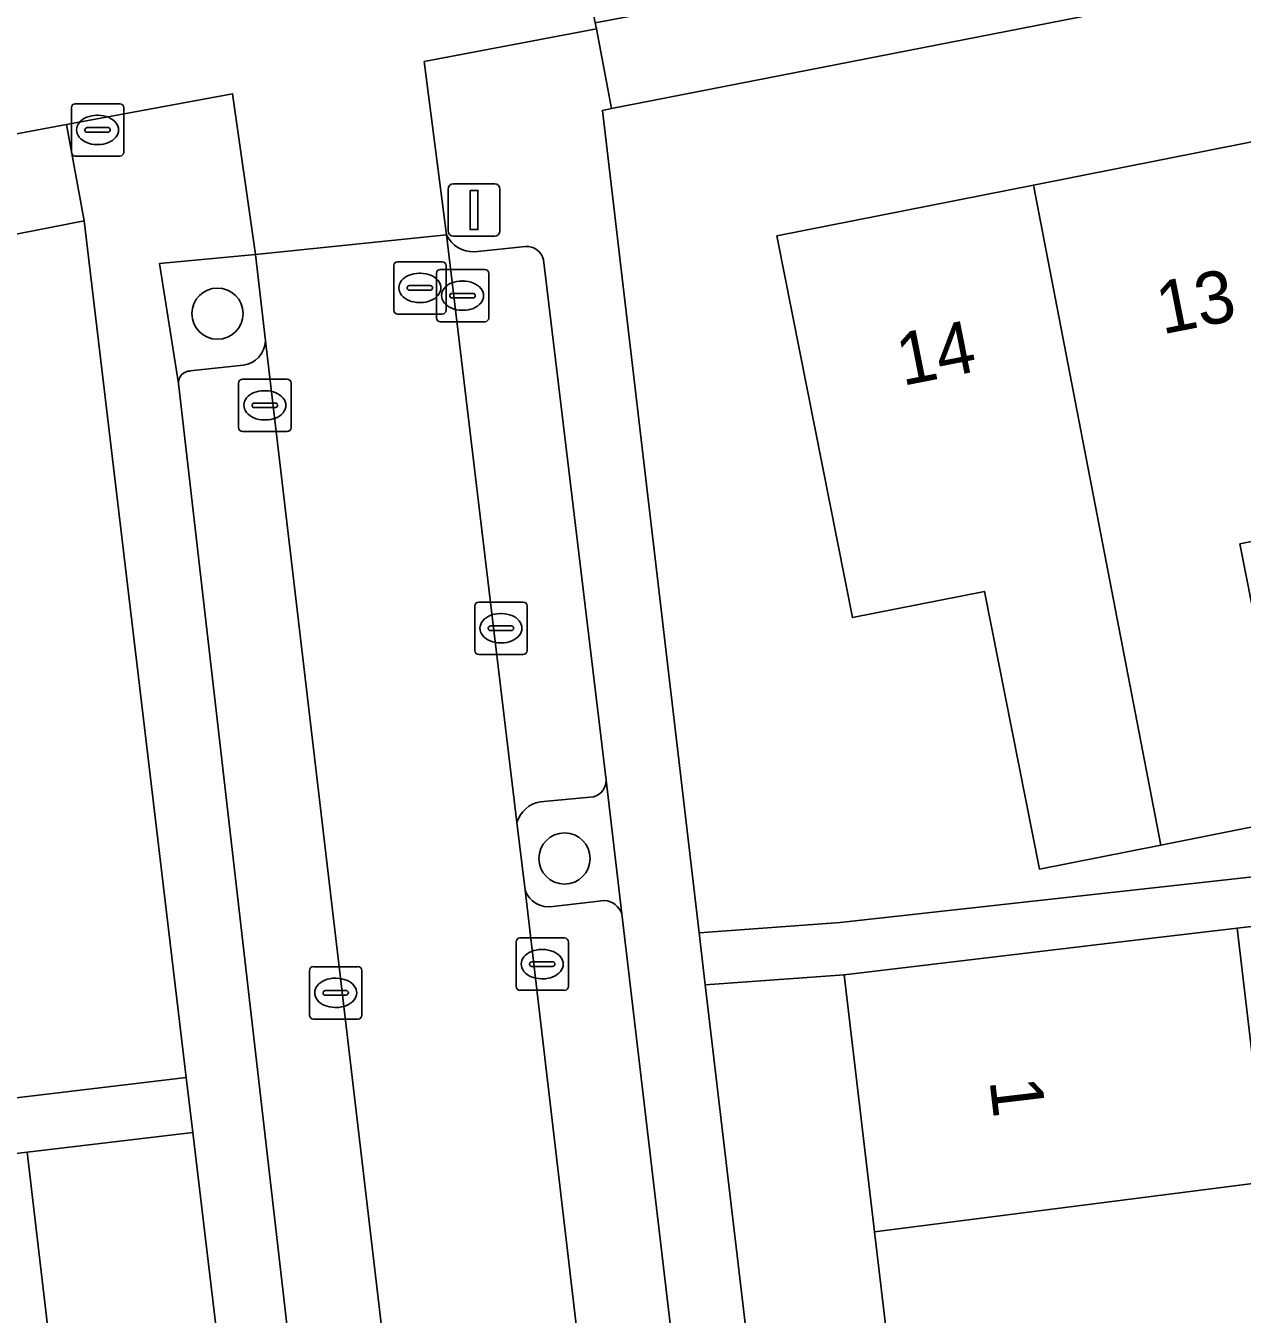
# Model space of a CAD drawing. Extents: x 162250 to 162661, y 380743 to 381606.
# Drawn here: x 162442.23 to 162465.47, y 381101.54 to 381126.16 of the extents above; entities that cross this region are included whole.
import ezdxf

# ---------------------------------------------------------------- set-up
doc = ezdxf.new("R2010")
doc.units = 0
for name, color, linetype in [('IMGEO_Boom', 7, 'Continuous'), ('IMGEO_Brandkraan', 7, 'Continuous'), ('IMGEO_Erf', 7, 'Continuous'), ('IMGEO_Groenvoorziening', 7, 'Continuous'), ('IMGEO_Kolk', 7, 'Continuous'), ('IMGEO_Lichtmast', 7, 'Continuous'), ('IMGEO_Pand', 7, 'Continuous'), ('IMGEO_Pand_nummerreeks', 7, 'Continuous'), ('IMGEO_Parkeervlak_open', 7, 'Continuous'), ('IMGEO_Rijbaan_lokaal_open', 7, 'Continuous'), ('IMGEO_Rioolput', 7, 'Continuous'), ('IMGEO_Voetpad_open', 7, 'Continuous'), ('IMGEO_Woonerf_open', 7, 'Continuous')]:
    doc.layers.add(name, color=color, linetype=linetype)

msp = doc.modelspace()

# ---------------------------------------------------------------- linework, layer by layer
at = {"layer": 'IMGEO_Boom'}
for centre in [(162445.894, 381120.662), (162452.524, 381110.25)]:
    msp.add_circle(centre, 0.489, dxfattribs=at)
at = {"layer": 'IMGEO_Brandkraan'}
for p, q in [((162443.103, 381123.747), (162443.103, 381124.599)), ((162443.178, 381124.673), (162444.03, 381124.673)), ((162444.104, 381124.599), (162444.104, 381123.747)), ((162443.591, 381124.453), (162443.616, 381124.453)), ((162443.362, 381124.167), (162443.362, 381124.179)), ((162443.8, 381124.13), (162443.402, 381124.13)), ((162443.405, 381124.216), (162443.803, 381124.216)), ((162443.846, 381124.179), (162443.846, 381124.167)), ((162443.614, 381123.893), (162443.589, 381123.893)), ((162444.03, 381123.673), (162443.178, 381123.673))]:
    msp.add_line(p, q, dxfattribs=at)
for points in [[(162443.103, 381123.747), (162443.103, 381124.599)], [(162443.178, 381124.673), (162444.03, 381124.673)], [(162444.104, 381124.599), (162444.104, 381123.747)], [(162444.03, 381123.673), (162443.178, 381123.673)]]:
    msp.add_lwpolyline(points, dxfattribs=at)
for centre, radius, start, end in [((162443.18, 381124.597), 0.0765, 91.552, 178.448), ((162443.18, 381124.597), 0.0765, 91.552, 178.448), ((162444.028, 381124.597), 0.0765, 1.552, 88.448), ((162444.028, 381124.597), 0.0765, 1.552, 88.448), ((162443.402, 381124.176), 0.0403, 85.8775, 175.7526), ((162443.399, 381124.166), 0.0366, 178.938, 274.7102), ((162443.803, 381124.173), 0.043, 264.8664, 352.4533), ((162443.807, 381124.178), 0.0386, 1.7309, 96.639), ((162443.18, 381123.749), 0.0765, 181.552, 268.448), ((162443.18, 381123.749), 0.0765, 181.552, 268.448), ((162444.028, 381123.749), 0.0765, 271.552, 358.448), ((162444.028, 381123.749), 0.0765, 271.552, 358.448)]:
    msp.add_arc(centre, radius, start, end, dxfattribs=at)
for centre, major_axis, ratio, start_param, end_param in [((162443.59, 381124.173), (-0.387, 0.002), 0.722429, 4.712389, 7.853982), ((162443.615, 381124.173), (-0.39, 0.002), 0.717154, 1.570796, 4.712389)]:
    msp.add_ellipse(centre, major_axis=major_axis, ratio=ratio, start_param=start_param, end_param=end_param, dxfattribs=at)
at = {"layer": 'IMGEO_Erf'}
for points in [[(162493.88, 381132.513), (162477.17, 381129.234), (162467.2, 381127.278), (162465.291, 381126.904), (162453.42, 381124.581), (162453.249, 381124.547), (162455.093, 381108.828), (162457.792, 381109.027), (162475.635, 381111), (162497.308, 381115.321)], [(162475.872, 381110.159), (162475.736, 381110.143), (162465.371, 381108.918), (162465.671, 381106.386), (162471.138, 381107.033), (162476.332, 381107.648)]]:
    msp.add_lwpolyline(points, close=True, dxfattribs=at)
for points in [[(162468.19, 381116.809), (162465.427, 381116.262), (162466.466, 381111.013), (162463.916, 381110.508), (162461.595, 381110.048), (162460.544, 381115.354), (162458.024, 381114.855), (162456.58, 381122.147), (162461.482, 381123.118), (162466.395, 381124.091)], [(162442.157, 381105.689), (162445.298, 381106.063), (162443.348, 381122.437), (162440.223, 381121.823)], [(162465.473, 381043.58), (162464.907, 381048.38), (162464.312, 381053.418), (162463.71, 381058.519), (162463.144, 381063.31), (162462.543, 381068.404), (162461.968, 381073.281), (162461.397, 381078.111), (162460.795, 381083.216), (162460.216, 381088.123), (162459.616, 381093.204), (162459.036, 381098.119), (162458.446, 381103.113), (162457.866, 381108.03), (162455.21, 381107.834), (162462.62, 381045.107), (162467.864, 381000)], [(162450.879, 381059.205), (162445.423, 381105.014), (162442.256, 381104.637), (162442.854, 381099.538)]]:
    msp.add_lwpolyline(points, dxfattribs=at)
at = {"layer": 'IMGEO_Groenvoorziening'}
for points in [[(162446.81, 381120.142), (162446.621, 381121.794), (162444.787, 381121.617), (162445.147, 381119.325)], [(162445.371, 381119.566), (162446.386, 381119.676)], [(162453.62, 381109.192), (162453.319, 381111.75)], [(162453.076, 381111.429), (162452.061, 381111.334)], [(162451.613, 381110.94), (162451.771, 381109.645)], [(162452.302, 381109.334), (162453.286, 381109.449)]]:
    msp.add_lwpolyline(points, dxfattribs=at)
for centre, radius, start, end in [((162446.318, 381120.164), 0.492, 277.9282, 357.4755), ((162445.379, 381119.334), 0.232, 92.012, 182.1755), ((162452.997, 381111.741), 0.322, 284.1701, 1.5778), ((162452.161, 381110.769), 0.574, 100.0087, 162.6522), ((162452.22, 381109.803), 0.476, 199.4136, 279.8725), ((162453.255, 381109.063), 0.387, 19.4296, 85.4166)]:
    msp.add_arc(centre, radius, start, end, dxfattribs=at)
at = {"layer": 'IMGEO_Kolk'}
for p, q in [((162450.076, 381120.58), (162450.076, 381121.432)), ((162450.151, 381121.506), (162451.003, 381121.506)), ((162450.564, 381121.286), (162450.589, 381121.286)), ((162451.077, 381121.432), (162451.077, 381120.58)), ((162450.378, 381121.049), (162450.776, 381121.049)), ((162450.335, 381121), (162450.335, 381121.012)), ((162450.773, 381120.963), (162450.375, 381120.963)), ((162450.819, 381121.012), (162450.819, 381121)), ((162450.587, 381120.726), (162450.562, 381120.726)), ((162451.003, 381120.506), (162450.151, 381120.506)), ((162446.298, 381118.484), (162446.298, 381119.336)), ((162446.373, 381119.41), (162447.225, 381119.41)), ((162447.299, 381119.336), (162447.299, 381118.484)), ((162446.786, 381119.19), (162446.811, 381119.19)), ((162446.557, 381118.904), (162446.557, 381118.916)), ((162446.995, 381118.867), (162446.597, 381118.867)), ((162446.6, 381118.953), (162446.998, 381118.953)), ((162447.041, 381118.916), (162447.041, 381118.904)), ((162446.809, 381118.63), (162446.784, 381118.63)), ((162447.225, 381118.41), (162446.373, 381118.41)), ((162450.884, 381115.151), (162451.736, 381115.151)), ((162450.809, 381114.225), (162450.809, 381115.077)), ((162451.297, 381114.931), (162451.322, 381114.931)), ((162451.81, 381115.077), (162451.81, 381114.225)), ((162451.068, 381114.645), (162451.068, 381114.657)), ((162451.111, 381114.694), (162451.509, 381114.694)), ((162451.552, 381114.657), (162451.552, 381114.645)), ((162451.506, 381114.608), (162451.108, 381114.608)), ((162451.736, 381114.151), (162450.884, 381114.151)), ((162451.32, 381114.371), (162451.295, 381114.371)), ((162451.672, 381108.731), (162452.524, 381108.731)), ((162451.597, 381107.805), (162451.597, 381108.657)), ((162452.085, 381108.511), (162452.11, 381108.511)), ((162452.598, 381108.657), (162452.598, 381107.805)), ((162451.856, 381108.225), (162451.856, 381108.237)), ((162451.899, 381108.274), (162452.297, 381108.274)), ((162452.34, 381108.237), (162452.34, 381108.225)), ((162447.651, 381107.257), (162447.651, 381108.109)), ((162447.726, 381108.183), (162448.578, 381108.183)), ((162448.652, 381108.109), (162448.652, 381107.257)), ((162452.294, 381108.188), (162451.896, 381108.188)), ((162447.953, 381107.726), (162448.351, 381107.726)), ((162448.139, 381107.963), (162448.164, 381107.963)), ((162452.524, 381107.731), (162451.672, 381107.731)), ((162452.108, 381107.951), (162452.083, 381107.951)), ((162447.91, 381107.677), (162447.91, 381107.689)), ((162448.348, 381107.64), (162447.95, 381107.64)), ((162448.394, 381107.689), (162448.394, 381107.677)), ((162448.162, 381107.403), (162448.137, 381107.403)), ((162448.578, 381107.183), (162447.726, 381107.183))]:
    msp.add_line(p, q, dxfattribs=at)
for points in [[(162450.076, 381120.58), (162450.076, 381121.432)], [(162450.151, 381121.506), (162451.003, 381121.506)], [(162451.077, 381121.432), (162451.077, 381120.58)], [(162451.003, 381120.506), (162450.151, 381120.506)], [(162446.298, 381118.484), (162446.298, 381119.336)], [(162446.373, 381119.41), (162447.225, 381119.41)], [(162447.299, 381119.336), (162447.299, 381118.484)], [(162447.225, 381118.41), (162446.373, 381118.41)], [(162450.884, 381115.151), (162451.736, 381115.151)], [(162450.809, 381114.225), (162450.809, 381115.077)], [(162451.81, 381115.077), (162451.81, 381114.225)], [(162451.736, 381114.151), (162450.884, 381114.151)], [(162451.672, 381108.731), (162452.524, 381108.731)], [(162451.597, 381107.805), (162451.597, 381108.657)], [(162452.598, 381108.657), (162452.598, 381107.805)], [(162447.651, 381107.257), (162447.651, 381108.109)], [(162447.726, 381108.183), (162448.578, 381108.183)], [(162448.652, 381108.109), (162448.652, 381107.257)], [(162452.524, 381107.731), (162451.672, 381107.731)], [(162448.578, 381107.183), (162447.726, 381107.183)]]:
    msp.add_lwpolyline(points, dxfattribs=at)
for centre, radius, start, end in [((162450.153, 381121.43), 0.0765, 91.552, 178.448), ((162450.153, 381121.43), 0.0765, 91.552, 178.448), ((162451.001, 381121.43), 0.0765, 1.552, 88.448), ((162451.001, 381121.43), 0.0765, 1.552, 88.448), ((162450.375, 381121.009), 0.0403, 85.8775, 175.7526), ((162450.78, 381121.011), 0.0386, 1.7309, 96.639), ((162450.372, 381120.999), 0.0366, 178.938, 274.7102), ((162450.776, 381121.006), 0.043, 264.8664, 352.4533), ((162450.153, 381120.582), 0.0765, 181.552, 268.448), ((162450.153, 381120.582), 0.0765, 181.552, 268.448), ((162451.001, 381120.582), 0.0765, 271.552, 358.448), ((162451.001, 381120.582), 0.0765, 271.552, 358.448), ((162446.375, 381119.334), 0.0765, 91.552, 178.448), ((162446.375, 381119.334), 0.0765, 91.552, 178.448), ((162447.223, 381119.334), 0.0765, 1.552, 88.448), ((162447.223, 381119.334), 0.0765, 1.552, 88.448), ((162446.597, 381118.913), 0.0403, 85.8775, 175.7526), ((162446.594, 381118.903), 0.0366, 178.938, 274.7102), ((162446.998, 381118.91), 0.043, 264.8664, 352.4533), ((162447.002, 381118.915), 0.0386, 1.7309, 96.639), ((162446.375, 381118.486), 0.0765, 181.552, 268.448), ((162446.375, 381118.486), 0.0765, 181.552, 268.448), ((162447.223, 381118.486), 0.0765, 271.552, 358.448), ((162447.223, 381118.486), 0.0765, 271.552, 358.448), ((162450.886, 381115.075), 0.0765, 91.552, 178.448), ((162450.886, 381115.075), 0.0765, 91.552, 178.448), ((162451.734, 381115.075), 0.0765, 1.552, 88.448), ((162451.734, 381115.075), 0.0765, 1.552, 88.448), ((162451.108, 381114.654), 0.0403, 85.8775, 175.7526), ((162451.105, 381114.644), 0.0366, 178.938, 274.7102), ((162451.509, 381114.651), 0.043, 264.8664, 352.4533), ((162451.513, 381114.656), 0.0386, 1.7309, 96.639), ((162450.886, 381114.227), 0.0765, 181.552, 268.448), ((162450.886, 381114.227), 0.0765, 181.552, 268.448), ((162451.734, 381114.227), 0.0765, 271.552, 358.448), ((162451.734, 381114.227), 0.0765, 271.552, 358.448), ((162451.674, 381108.655), 0.0765, 91.552, 178.448), ((162451.674, 381108.655), 0.0765, 91.552, 178.448), ((162452.522, 381108.655), 0.0765, 1.552, 88.448), ((162452.522, 381108.655), 0.0765, 1.552, 88.448), ((162451.896, 381108.234), 0.0403, 85.8775, 175.7526), ((162451.893, 381108.224), 0.0366, 178.938, 274.7102), ((162452.297, 381108.231), 0.043, 264.8664, 352.4533), ((162452.301, 381108.236), 0.0386, 1.7309, 96.639), ((162447.728, 381108.107), 0.0765, 91.552, 178.448), ((162447.728, 381108.107), 0.0765, 91.552, 178.448), ((162448.576, 381108.107), 0.0765, 1.552, 88.448), ((162448.576, 381108.107), 0.0765, 1.552, 88.448), ((162447.95, 381107.686), 0.0403, 85.8775, 175.7526), ((162448.355, 381107.688), 0.0386, 1.7309, 96.639), ((162451.674, 381107.807), 0.0765, 181.552, 268.448), ((162451.674, 381107.807), 0.0765, 181.552, 268.448), ((162452.522, 381107.807), 0.0765, 271.552, 358.448), ((162452.522, 381107.807), 0.0765, 271.552, 358.448), ((162447.947, 381107.676), 0.0366, 178.938, 274.7102), ((162448.351, 381107.683), 0.043, 264.8664, 352.4533), ((162447.728, 381107.259), 0.0765, 181.552, 268.448), ((162447.728, 381107.259), 0.0765, 181.552, 268.448), ((162448.576, 381107.259), 0.0765, 271.552, 358.448), ((162448.576, 381107.259), 0.0765, 271.552, 358.448)]:
    msp.add_arc(centre, radius, start, end, dxfattribs=at)
for centre, major_axis, ratio, start_param, end_param in [((162450.563, 381121.006), (-0.387, 0.002), 0.722429, 4.712389, 7.853982), ((162450.588, 381121.006), (-0.39, 0.002), 0.717154, 1.570796, 4.712389), ((162446.785, 381118.91), (-0.387, 0.002), 0.722429, 4.712389, 7.853982), ((162446.81, 381118.91), (-0.39, 0.002), 0.717154, 1.570796, 4.712389), ((162451.296, 381114.651), (-0.387, 0.002), 0.722429, 4.712389, 7.853982), ((162451.321, 381114.651), (-0.39, 0.002), 0.717154, 1.570796, 4.712389), ((162452.084, 381108.231), (-0.387, 0.002), 0.722429, 4.712389, 7.853982), ((162452.109, 381108.231), (-0.39, 0.002), 0.717154, 1.570796, 4.712389), ((162448.138, 381107.683), (-0.387, 0.002), 0.722429, 4.712389, 7.853982), ((162448.163, 381107.683), (-0.39, 0.002), 0.717154, 1.570796, 4.712389)]:
    msp.add_ellipse(centre, major_axis=major_axis, ratio=ratio, start_param=start_param, end_param=end_param, dxfattribs=at)
at = {"layer": 'IMGEO_Lichtmast'}
for p, q in [((162450.3, 381122.242), (162450.3, 381123.042)), ((162450.3, 381123.042), (162450.3, 381122.242)), ((162450.4, 381123.142), (162451.19, 381123.142)), ((162451.19, 381123.142), (162450.4, 381123.142)), ((162451.29, 381123.042), (162451.29, 381122.242)), ((162451.29, 381122.242), (162451.29, 381123.042)), ((162451.19, 381122.142), (162450.4, 381122.142)), ((162450.4, 381122.142), (162451.19, 381122.142))]:
    msp.add_line(p, q, dxfattribs=at)
msp.add_lwpolyline([(162450.72, 381123.017), (162450.87, 381123.017), (162450.87, 381122.267), (162450.72, 381122.267), (162450.72, 381123.017)], dxfattribs=at)
for centre, start, end in [((162450.4, 381123.042), 90, 180), ((162450.4, 381123.042), 90, 180), ((162451.19, 381123.042), 0, 90), ((162451.19, 381123.042), 360, 90), ((162450.4, 381122.242), 180, 270), ((162450.4, 381122.242), 180, 270), ((162451.19, 381122.242), 270, 0), ((162451.19, 381122.242), 270, 0)]:
    msp.add_arc(centre, 0.1, start, end, dxfattribs=at)
at = {"layer": 'IMGEO_Pand'}
for points in [[(162463.916, 381110.508), (162466.466, 381111.013), (162465.427, 381116.262), (162468.19, 381116.809), (162468.147, 381117.028), (162467.802, 381117.044), (162466.395, 381124.091), (162461.482, 381123.118)], [(162463.916, 381110.508), (162461.482, 381123.118), (162456.58, 381122.147), (162458.024, 381114.855), (162460.544, 381115.354), (162461.595, 381110.048)], [(162471.405, 381104.775), (162471.138, 381107.033), (162465.671, 381106.386), (162465.371, 381108.918), (162462.832, 381108.618), (162457.866, 381108.03), (162458.446, 381103.113)], [(162466.532, 381099.118), (162466.261, 381101.409), (162471.726, 381102.055), (162471.405, 381104.775), (162458.446, 381103.113), (162459.036, 381098.119)], [(162429.914, 381098.061), (162442.854, 381099.538), (162442.256, 381104.637), (162437.291, 381104.054), (162434.792, 381103.761), (162435.098, 381101.151), (162429.626, 381100.509)]]:
    msp.add_lwpolyline(points, close=True, dxfattribs=at)
at = {"layer": 'IMGEO_Parkeervlak_open'}
for points in [[(162450.271, 381122.166), (162451.613, 381110.94)], [(162451.777, 381121.946), (162450.803, 381121.845)], [(162453.319, 381111.75), (162452.123, 381121.691)], [(162449.542, 381096.926), (162446.81, 381120.142)], [(162446.386, 381119.676), (162445.371, 381119.566)], [(162445.147, 381119.325), (162447.671, 381097.419)], [(162452.061, 381111.334), (162453.076, 381111.429)], [(162451.771, 381109.645), (162454.497, 381086.417)], [(162453.286, 381109.449), (162452.302, 381109.334)], [(162456.195, 381087.318), (162453.62, 381109.192)]]:
    msp.add_lwpolyline(points, dxfattribs=at)
for centre, radius, start, end in [((162450.771, 381122.393), 0.548, 204.3929, 273.3949), ((162451.805, 381121.622), 0.325, 12.2109, 95.0091), ((162446.318, 381120.164), 0.492, 277.9282, 357.4755), ((162445.379, 381119.334), 0.232, 92.012, 182.1755), ((162452.997, 381111.741), 0.322, 284.1701, 1.5778), ((162452.161, 381110.769), 0.574, 100.0087, 162.6522), ((162452.22, 381109.803), 0.476, 199.4136, 279.8725), ((162453.255, 381109.063), 0.387, 19.4296, 85.4166)]:
    msp.add_arc(centre, radius, start, end, dxfattribs=at)
at = {"layer": 'IMGEO_Rijbaan_lokaal_open'}
msp.add_lwpolyline([(162455.466, 381046.471), (162459.14, 381046.922), (162457.625, 381059.774), (162457.488, 381060.958), (162454.647, 381085.239), (162454.497, 381086.417), (162451.771, 381109.645), (162451.613, 381110.94), (162450.271, 381122.166), (162446.621, 381121.794), (162446.81, 381120.142), (162449.542, 381096.926), (162449.689, 381095.749), (162452.539, 381071.475), (162452.689, 381070.28)], close=True, dxfattribs=at)
at = {"layer": 'IMGEO_Rioolput'}
for p, q in [((162449.26, 381120.728), (162449.26, 381121.58)), ((162449.335, 381121.654), (162450.187, 381121.654)), ((162450.261, 381121.58), (162450.261, 381120.728)), ((162449.748, 381121.434), (162449.773, 381121.434)), ((162449.519, 381121.148), (162449.519, 381121.16)), ((162449.957, 381121.111), (162449.559, 381121.111)), ((162449.562, 381121.197), (162449.96, 381121.197)), ((162450.003, 381121.16), (162450.003, 381121.148)), ((162449.771, 381120.874), (162449.746, 381120.874)), ((162450.187, 381120.654), (162449.335, 381120.654))]:
    msp.add_line(p, q, dxfattribs=at)
for points in [[(162449.26, 381120.728), (162449.26, 381121.58)], [(162449.335, 381121.654), (162450.187, 381121.654)], [(162450.261, 381121.58), (162450.261, 381120.728)], [(162450.187, 381120.654), (162449.335, 381120.654)]]:
    msp.add_lwpolyline(points, dxfattribs=at)
for centre, radius, start, end in [((162449.337, 381121.578), 0.0765, 91.552, 178.448), ((162449.337, 381121.578), 0.0765, 91.552, 178.448), ((162450.185, 381121.578), 0.0765, 1.552, 88.448), ((162450.185, 381121.578), 0.0765, 1.552, 88.448), ((162449.559, 381121.157), 0.0403, 85.8775, 175.7526), ((162449.556, 381121.147), 0.0366, 178.938, 274.7102), ((162449.96, 381121.154), 0.043, 264.8664, 352.4533), ((162449.964, 381121.159), 0.0386, 1.7309, 96.639), ((162449.337, 381120.73), 0.0765, 181.552, 268.448), ((162449.337, 381120.73), 0.0765, 181.552, 268.448), ((162450.185, 381120.73), 0.0765, 271.552, 358.448), ((162450.185, 381120.73), 0.0765, 271.552, 358.448)]:
    msp.add_arc(centre, radius, start, end, dxfattribs=at)
for centre, major_axis, ratio, start_param, end_param in [((162449.747, 381121.154), (-0.387, 0.002), 0.722429, 4.712389, 7.853982), ((162449.772, 381121.154), (-0.39, 0.002), 0.717154, 1.570796, 4.712389)]:
    msp.add_ellipse(centre, major_axis=major_axis, ratio=ratio, start_param=start_param, end_param=end_param, dxfattribs=at)
at = {"layer": 'IMGEO_Voetpad_open'}
for points in [[(162465.291, 381126.904), (162464.985, 381128.457), (162453.111, 381126.221), (162453.133, 381126.105), (162453.42, 381124.581)], [(162431.678, 381120.144), (162440.223, 381121.823), (162443.348, 381122.437), (162443.007, 381124.274), (162439.872, 381123.692), (162425.704, 381120.904), (162425.183, 381123.553), (162409.493, 381120.503), (162410.022, 381117.819), (162401.509, 381116.144), (162401.595, 381114.357)]]:
    msp.add_lwpolyline(points, close=True, dxfattribs=at)
for points in [[(162455.21, 381107.834), (162455.093, 381108.828), (162453.249, 381124.547), (162453.42, 381124.581), (162453.133, 381126.105), (162449.845, 381125.478), (162450.271, 381122.166)], [(162448.012, 381094.82), (162447.671, 381097.419), (162445.147, 381119.325), (162444.787, 381121.617), (162446.621, 381121.794), (162446.181, 381124.863), (162443.007, 381124.274), (162443.348, 381122.437), (162445.298, 381106.063), (162445.423, 381105.014), (162450.879, 381059.205), (162457.834, 381000), (162460.106, 380980.583), (162460.3, 380978.923), (162460.973, 380973.177), (162462.017, 380963.112), (162463.931, 380963.326), (162465.132, 380963.42), (162465.07, 380964.466), (162464.578, 380964.604), (162463.577, 380964.503)], [(162450.803, 381121.845), (162451.777, 381121.946)], [(162452.123, 381121.691), (162453.319, 381111.75), (162453.62, 381109.192), (162456.195, 381087.318), (162456.488, 381084.828), (162459.19, 381061.88), (162459.504, 381059.297), (162460.897, 381047.359)], [(162475.635, 381111), (162457.792, 381109.027), (162455.093, 381108.828), (162455.21, 381107.834), (162457.866, 381108.03), (162462.832, 381108.618), (162465.371, 381108.918), (162475.736, 381110.143)], [(162462.351, 381035.014), (162465.026, 381012.162), (162465.322, 381009.581), (162467.991, 380986.747), (162468.323, 380984.109), (162470.398, 380966.255), (162470.699, 380963.849), (162471.572, 380963.846), (162471.135, 380971.612), (162469.897, 380982.357), (162469.785, 380983.331), (162467.864, 381000), (162462.62, 381045.107), (162455.21, 381107.834)], [(162424.979, 381101.344), (162434.792, 381103.761), (162437.291, 381104.054), (162442.256, 381104.637), (162445.423, 381105.014), (162445.298, 381106.063), (162442.157, 381105.689), (162438.018, 381105.204), (162437.192, 381105.107), (162436.213, 381104.992), (162423.638, 381102.209), (162423.934, 381099.061)]]:
    msp.add_lwpolyline(points, dxfattribs=at)
for centre, radius, start, end in [((162450.771, 381122.393), 0.548, 204.3929, 273.3949), ((162451.805, 381121.622), 0.325, 12.2109, 95.0091)]:
    msp.add_arc(centre, radius, start, end, dxfattribs=at)
at = {"layer": 'IMGEO_Woonerf_open'}
for points in [[(162446.181, 381124.863), (162446.621, 381121.794), (162450.271, 381122.166), (162449.845, 381125.478), (162453.133, 381126.105), (162453.111, 381126.221), (162452.804, 381127.849), (162452.152, 381131.066), (162444.708, 381129.536), (162441.661, 381128.922), (162441.746, 381128.544), (162432.345, 381126.704), (162431.715, 381129.449), (162428.967, 381128.819), (162428.686, 381128.761), (162428.391, 381128.701), (162405.054, 381123.907), (162402.641, 381123.487), (162402.846, 381122.358)], [(162402.409, 381121.718), (162401.426, 381121.617), (162386.393, 381121.126), (162386.541, 381116.869), (162391.47, 381117.053), (162391.565, 381114.004), (162394.749, 381114.098), (162394.749, 381114.092), (162398.809, 381114.226), (162401.417, 381114.323), (162401.595, 381114.357), (162401.509, 381116.144), (162410.022, 381117.819), (162409.493, 381120.503), (162425.183, 381123.553), (162425.704, 381120.904), (162439.872, 381123.692), (162443.007, 381124.274), (162446.181, 381124.863)]]:
    msp.add_lwpolyline(points, dxfattribs=at)

# ---------------------------------------------------------------- texts
at = {"layer": 'IMGEO_Pand_nummerreeks'}
for s, rotation, p in [('13', 11.2021, (162463.943, 381120.262)), ('14', 11.2021, (162458.979, 381119.279)), ('1', 276.7316, (162460.641, 381106.01))]:
    msp.add_text(s, height=1, rotation=rotation, dxfattribs=at).set_placement(p)

doc.saveas('drawing.dxf')
